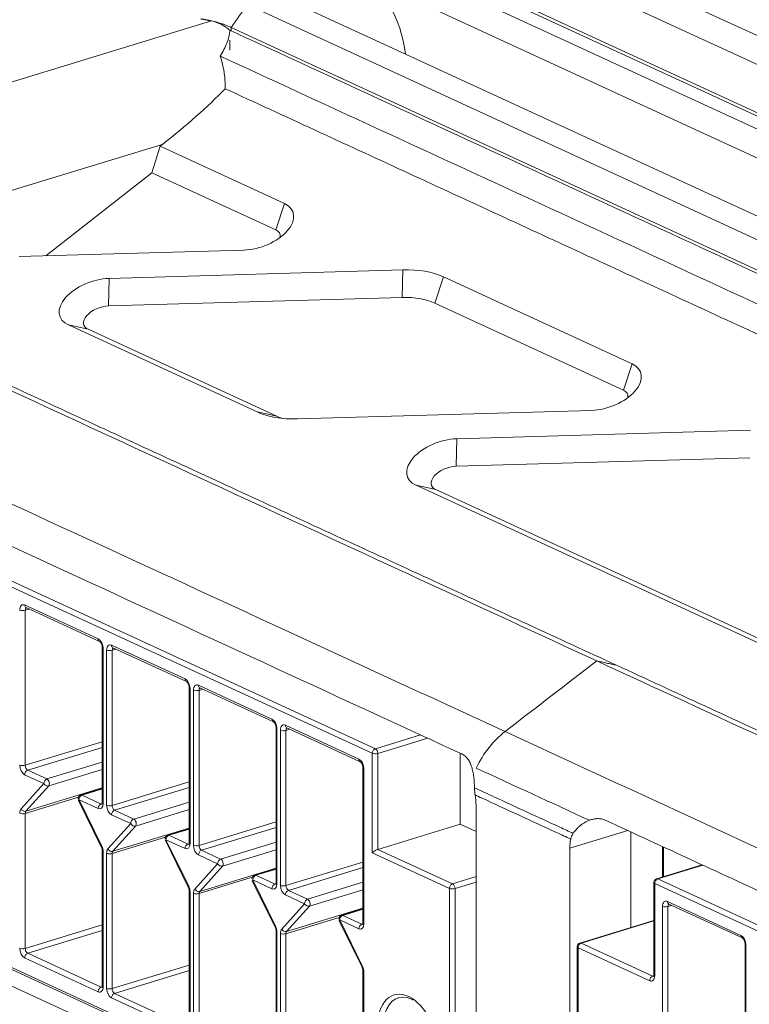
# Model space of a CAD drawing. Header units: millimetres. Extents: x 990 to 1809, y 0 to 562.
# Tile 485 of 550: x 1590 to 1609, y 169 to 195. Entities that reach past the tile are written whole.
import ezdxf

# ---------------------------------------------------------------- set-up
doc = ezdxf.new("R2010")
doc.units = ezdxf.units.MM
for name, color, linetype, true_color in [('1', 7, 'Continuous', 0xffffff), ('13', 7, 'Continuous', 0xffffff), ('14', 7, 'Continuous', 0xffffff)]:
    doc.layers.add(name, color=color, linetype=linetype, true_color=true_color)
doc.layers.add('10', color=7, linetype='Continuous')

msp = doc.modelspace()

# ---------------------------------------------------------------- linework, layer by layer
at = {"layer": '1', "color": 7, "linetype": 'Continuous', "lineweight": 18}
for p, q in [((1584.541, 202.884), (1651.923, 171.801)), ((1652.302, 171.954), (1585.016, 202.992)), ((1652.512, 171.945), (1585.226, 202.983)), ((1651.536, 171.244), (1584.153, 202.327)), ((1591.385, 202.106), (1651.284, 174.475)), ((1650.897, 173.917), (1590.997, 201.549)), ((1640.421, 174.892), (1590.266, 198.028)), ((1595.746, 194.905), (1633.389, 177.541)), ((1583.371, 190.979), (1594.843, 194.484)), ((1595.345, 194.319), (1595.343, 194.233)), ((1632.988, 176.955), (1595.345, 194.319)), ((1593.591, 191.345), (1584.622, 188.605)), ((1593.534, 191.3), (1593.327, 190.626)), ((1593.534, 191.3), (1593.591, 191.345)), ((1593.534, 191.3), (1596.695, 189.842)), ((1590.63, 188.512), (1593.327, 190.626)), ((1596.474, 189.174), (1593.327, 190.626)), ((1596.474, 189.174), (1596.695, 189.842)), ((1595.662, 188.657), (1589.952, 188.492)), ((1592.237, 187.939), (1599.705, 188.155)), ((1599.705, 188.155), (1599.69, 187.452)), ((1592.237, 187.939), (1592.222, 187.237)), ((1600.515, 187.31), (1600.736, 187.978)), ((1600.736, 187.978), (1605.532, 185.765)), ((1599.69, 187.452), (1592.222, 187.237)), ((1605.311, 185.098), (1600.515, 187.31)), ((1591.203, 186.755), (1591.705, 186.644)), ((1595.999, 184.542), (1591.203, 186.755)), ((1591.705, 186.644), (1596.501, 184.432)), ((1605.311, 185.098), (1605.532, 185.765)), ((1595.999, 184.542), (1596.501, 184.432)), ((1604.499, 184.581), (1597.03, 184.365)), ((1601.074, 183.863), (1608.542, 184.079)), ((1601.074, 183.863), (1601.059, 183.16)), ((1608.528, 183.376), (1601.059, 183.16)), ((1600.04, 182.678), (1600.542, 182.568)), ((1613.849, 176.309), (1600.04, 182.678)), ((1600.542, 182.568), (1614.265, 176.238)), ((1601.566, 165.427), (1601.566, 174.547)), ((1603.95, 173.447), (1605.426, 173.898)), ((1605.501, 173.863), (1605.501, 171.434)), ((1603.95, 173.447), (1603.95, 164.327)), ((1583.814, 172.688), (1600.935, 164.791))]:
    msp.add_line(p, q, dxfattribs=at)
for centre, major_axis, ratio, start_param, end_param in [((1598.526, 193.756), (-0.471, 1.946), 0.603375, 4.510485, 5.837686), ((1592.191, 191.82), (4.123, 2.966), 0.240447, 4.88253, 5.34069), ((1595.972, 189.285), (0.94, 0.34), 0.561941, 4.182673, 6.800667), ((1596.113, 188.896), (-0.47, -0.17), 0.561941, 2.854613, 3.659074), ((1598.929, 186.586), (2.351, 0.85), 0.561941, 0.517482, 1.04108), ((1591.926, 187.312), (0.94, 0.34), 0.561941, 1.04108, 3.659074), ((1599.07, 186.197), (-1.881, -0.68), 0.561941, 3.659074, 4.182673), ((1592.067, 186.923), (-0.47, -0.17), 0.561941, 4.182673, 6.800667), ((1604.809, 185.209), (0.94, 0.34), 0.561941, 4.182673, 6.800667), ((1604.95, 184.82), (-0.47, -0.17), 0.561941, 2.854613, 3.659074), ((1597.806, 185.934), (2.351, 0.85), 0.561941, 3.659074, 4.182673), ((1597.947, 185.546), (-1.881, -0.68), 0.561941, 0.517482, 0.61906), ((1600.763, 183.235), (0.94, 0.34), 0.561941, 1.04108, 3.659074), ((1600.904, 182.846), (-0.47, -0.17), 0.561941, 4.182673, 6.800667), ((1602.865, 174.86), (-0.838, -1.816), 0.718873, 4.082994, 4.699028), ((1600.935, 174.838), (0.292, -0.956), 0.585049, 1.089521, 1.357569), ((1604.581, 173.156), (0.292, -0.956), 0.585049, 3.963066, 4.231114)]:
    msp.add_ellipse(centre, major_axis=major_axis, ratio=ratio, start_param=start_param, end_param=end_param, dxfattribs=at)
for points, degree in [([(1595.746, 194.905), (1595.345, 194.319)], 1), ([(1594.843, 194.484), (1594.712, 194.515), (1594.571, 194.537)], 2), ([(1595.343, 194.233), (1595.33, 194.239), (1595.318, 194.245), (1595.304, 194.25)], 3), ([(1613.315, 184.401), (1595.191, 192.761)], 1), ([(1604.635, 178.212), (1598.665, 180.966), (1592.695, 183.72), (1586.725, 186.474)], 3), ([(1587.233, 186.361), (1605.137, 178.102)], 1), ([(1604.635, 178.212), (1603.858, 177.613), (1603.08, 177.014), (1602.303, 176.416)], 3), ([(1604.635, 178.212), (1605.137, 178.102)], 1), ([(1622.602, 169.924), (1616.613, 172.687), (1610.624, 175.449), (1604.635, 178.212)], 3), ([(1605.137, 178.102), (1623.104, 169.813)], 1), ([(1604.448, 174.159), (1603.489, 174.601), (1602.53, 175.044), (1601.571, 175.486)], 3)]:
    msp.add_open_spline(points, degree=degree, dxfattribs=at)
for points, knots in [([(1595.345, 194.319), (1595.309, 194.336), (1595.236, 194.368), (1595.114, 194.411), (1594.984, 194.451), (1594.89, 194.474), (1594.843, 194.485)], [0, 0, 0, 0, 0.250007, 0.500007, 0.750003, 1, 1, 1, 1]), ([(1594.843, 194.484), (1594.932, 194.464), (1595.015, 194.434), (1595.13, 194.376), (1595.167, 194.354), (1595.221, 194.318), (1595.238, 194.305), (1595.272, 194.278), (1595.289, 194.265), (1595.304, 194.25)], [0, 0, 0, 0, 0.5, 0.5, 0.75, 0.75, 0.875, 0.875, 1, 1, 1, 1]), ([(1595.304, 194.25), (1595.305, 194.224), (1595.303, 194.198), (1595.296, 194.144), (1595.291, 194.117), (1595.272, 194.035), (1595.254, 193.98), (1595.21, 193.868), (1595.184, 193.812), (1595.127, 193.701), (1595.096, 193.645), (1595.062, 193.59)], [0, 0, 0, 0, 0.125, 0.125, 0.25, 0.25, 0.5, 0.5, 0.75, 0.75, 1, 1, 1, 1]), ([(1614.164, 185.552), (1608.094, 188.351), (1601.821, 191.245), (1595.547, 194.139), (1595.343, 194.233)], [0, 0, 0, 0, 0.967462, 1, 1, 1, 1]), ([(1595.191, 192.761), (1595.191, 192.835), (1595.188, 192.908), (1595.18, 193.016), (1595.177, 193.051), (1595.169, 193.122), (1595.165, 193.158), (1595.154, 193.227), (1595.148, 193.262), (1595.134, 193.33), (1595.127, 193.364), (1595.103, 193.463), (1595.084, 193.528), (1595.062, 193.59)], [0, 0, 0, 0, 0.25, 0.25, 0.375, 0.375, 0.5, 0.5, 0.625, 0.625, 0.75, 0.75, 1, 1, 1, 1]), ([(1595.062, 193.59), (1595.076, 193.584), (1601.234, 190.743), (1607.392, 187.902), (1613.536, 185.068)], [0, 0, 0, 0, 0.002227, 1, 1, 1, 1]), ([(1584.403, 184.673), (1585.244, 184.284), (1586.086, 183.896), (1590.294, 181.955), (1593.661, 180.402), (1598.786, 178.038), (1600.544, 177.227), (1602.303, 176.416)], [0, 0, 0, 0, 0.141054, 0.141054, 0.705268, 0.705268, 1, 1, 1, 1]), ([(1601.202, 175.846), (1600.36, 176.235), (1599.519, 176.623), (1595.31, 178.564), (1591.944, 180.117), (1587.079, 182.361), (1585.58, 183.053), (1584.081, 183.744)], [0, 0, 0, 0, 0.147477, 0.147477, 0.737384, 0.737384, 1, 1, 1, 1]), ([(1602.303, 176.416), (1610.893, 172.453), (1619.483, 168.49), (1632.368, 162.546), (1638.811, 159.575), (1645.254, 156.603), (1648.475, 155.117), (1649.549, 154.621), (1651.16, 153.878), (1651.696, 153.631), (1652.368, 153.321), (1652.502, 153.259), (1652.703, 153.166), (1652.77, 153.135), (1652.871, 153.089), (1652.904, 153.073), (1652.955, 153.05), (1652.972, 153.043), (1652.993, 153.033), (1652.997, 153.031), (1653.006, 153.027), (1653.015, 153.024), (1653.024, 153.021), (1653.034, 153.018), (1653.039, 153.017), (1653.054, 153.013), (1653.064, 153.01), (1653.084, 153.004), (1653.093, 153.001), (1653.122, 152.992), (1653.141, 152.986), (1653.199, 152.967), (1653.237, 152.954), (1653.351, 152.913), (1653.427, 152.884), (1653.651, 152.794), (1653.799, 152.728), (1653.946, 152.659)], [0, 0, 0, 0, 0.5, 0.5, 0.75, 0.875, 0.875, 0.9375, 0.9375, 0.96875, 0.96875, 0.976563, 0.976563, 0.980469, 0.980469, 0.982422, 0.982422, 0.983398, 0.983398, 0.983643, 0.983643, 0.983887, 0.984131, 0.984131, 0.984375, 0.984375, 0.984863, 0.984863, 0.985352, 0.985352, 0.986328, 0.986328, 0.988281, 0.988281, 0.992188, 0.992188, 1, 1, 1, 1]), ([(1601.526, 174.985), (1601.525, 175.033), (1601.523, 175.081), (1601.517, 175.174), (1601.513, 175.219), (1601.504, 175.286), (1601.501, 175.308), (1601.494, 175.352), (1601.49, 175.373), (1601.477, 175.436), (1601.467, 175.476), (1601.443, 175.552), (1601.43, 175.588), (1601.405, 175.639), (1601.397, 175.655), (1601.378, 175.687), (1601.368, 175.702), (1601.337, 175.744), (1601.314, 175.77), (1601.275, 175.803), (1601.261, 175.813), (1601.232, 175.831), (1601.217, 175.839), (1601.202, 175.846)], [0, 0, 0, 0, 0.125, 0.125, 0.25, 0.25, 0.3125, 0.3125, 0.375, 0.375, 0.5, 0.5, 0.625, 0.625, 0.6875, 0.6875, 0.75, 0.75, 0.875, 0.875, 0.9375, 0.9375, 1, 1, 1, 1]), ([(1601.543, 174.803), (1601.538, 174.833), (1601.534, 174.863), (1601.529, 174.924), (1601.527, 174.954), (1601.526, 174.985)], [0, 0, 0, 0, 0.5, 0.5, 1, 1, 1, 1]), ([(1601.526, 174.985), (1601.696, 174.906), (1601.866, 174.828), (1602.589, 174.494), (1603.142, 174.24), (1603.808, 173.932), (1603.922, 173.88), (1604.036, 173.827)], [0, 0, 0, 0, 0.203352, 0.203352, 0.864172, 0.864172, 1, 1, 1, 1]), ([(1603.973, 173.682), (1603.852, 173.738), (1603.732, 173.793), (1602.98, 174.14), (1602.349, 174.431), (1601.66, 174.749), (1601.602, 174.776), (1601.543, 174.803)], [0, 0, 0, 0, 0.148653, 0.148653, 0.928173, 0.928173, 1, 1, 1, 1]), ([(1604.448, 174.159), (1604.408, 174.144), (1604.369, 174.126), (1604.293, 174.082), (1604.257, 174.057), (1604.204, 174.016), (1604.187, 174.001), (1604.153, 173.97), (1604.137, 173.953), (1604.091, 173.903), (1604.062, 173.866), (1604.036, 173.827)], [0, 0, 0, 0, 0.25, 0.25, 0.5, 0.5, 0.625, 0.625, 0.75, 0.75, 1, 1, 1, 1]), ([(1604.848, 174.164), (1604.819, 174.178), (1604.789, 174.187), (1604.725, 174.2), (1604.692, 174.202), (1604.64, 174.201), (1604.623, 174.2), (1604.588, 174.196), (1604.57, 174.193), (1604.518, 174.182), (1604.483, 174.172), (1604.448, 174.159)], [0, 0, 0, 0, 0.25, 0.25, 0.5, 0.5, 0.625, 0.625, 0.75, 0.75, 1, 1, 1, 1]), ([(1621.961, 166.27), (1621.119, 166.659), (1620.278, 167.047), (1616.069, 168.988), (1612.703, 170.541), (1607.84, 172.784), (1606.344, 173.474), (1604.848, 174.164)], [0, 0, 0, 0, 0.147547, 0.147547, 0.737735, 0.737735, 1, 1, 1, 1]), ([(1604.036, 173.827), (1604.02, 173.804), (1604.007, 173.781), (1603.986, 173.732), (1603.978, 173.707), (1603.973, 173.682)], [0, 0, 0, 0, 0.5, 0.5, 1, 1, 1, 1])]:
    msp.add_open_spline(points, degree=3, knots=knots, dxfattribs=at)
at = {"layer": '10', "color": 7, "linetype": 'Continuous', "lineweight": 18}
for p, q in [((1598.928, 175.863), (1585.349, 182.127)), ((1585.426, 182.244), (1599.006, 175.98)), ((1590.091, 179.634), (1591.96, 178.772)), ((1590.204, 179.531), (1590.106, 179.501)), ((1590.127, 179.566), (1590.127, 179.567)), ((1590.127, 179.567), (1591.995, 178.705)), ((1590.106, 179.501), (1590.106, 175.557)), ((1591.994, 178.705), (1591.995, 178.705)), ((1592.063, 178.552), (1592.063, 174.608)), ((1592.086, 178.528), (1592.086, 174.584)), ((1592.301, 178.615), (1594.169, 177.753)), ((1592.413, 178.512), (1592.315, 178.482)), ((1592.336, 178.547), (1592.336, 178.548)), ((1592.336, 178.548), (1594.205, 177.686)), ((1592.174, 178.487), (1592.174, 174.543)), ((1592.315, 178.482), (1592.315, 174.538)), ((1594.203, 177.686), (1594.205, 177.686)), ((1594.273, 177.533), (1594.273, 173.589)), ((1594.295, 177.509), (1594.295, 173.565)), ((1594.51, 177.596), (1596.378, 176.734)), ((1594.545, 177.528), (1594.545, 177.528)), ((1594.545, 177.528), (1596.414, 176.667)), ((1594.384, 177.468), (1594.384, 173.524)), ((1594.622, 177.493), (1594.524, 177.463)), ((1594.524, 177.463), (1594.524, 173.519)), ((1596.412, 176.667), (1596.414, 176.667)), ((1596.482, 176.514), (1596.482, 172.57)), ((1596.719, 176.576), (1598.587, 175.714)), ((1596.754, 176.509), (1596.755, 176.509)), ((1596.755, 176.509), (1598.623, 175.647)), ((1596.504, 176.49), (1596.504, 172.546)), ((1596.593, 176.449), (1596.593, 172.505)), ((1596.832, 176.474), (1596.733, 176.444)), ((1596.733, 176.444), (1596.733, 172.5)), ((1599.006, 175.98), (1600.153, 176.33)), ((1590.106, 175.557), (1592.064, 176.155)), ((1592.064, 176.014), (1590.169, 175.435)), ((1600.337, 176.245), (1599.069, 175.858)), ((1598.928, 173.333), (1598.928, 175.863)), ((1599.069, 175.858), (1599.069, 173.42)), ((1601.163, 174.06), (1601.163, 175.864)), ((1590.656, 175.211), (1592.063, 175.641)), ((1598.622, 175.648), (1598.623, 175.647)), ((1590.091, 175.319), (1590.578, 175.094)), ((1590.169, 175.435), (1590.656, 175.211)), ((1592.063, 175.45), (1590.702, 175.034)), ((1598.691, 175.495), (1598.691, 171.551)), ((1598.714, 175.471), (1598.714, 171.527)), ((1589.999, 174.45), (1590.578, 175.094)), ((1590.702, 175.034), (1590.123, 174.389)), ((1592.315, 174.538), (1594.273, 175.136)), ((1590.123, 174.389), (1592.064, 174.982)), ((1592.064, 174.967), (1591.521, 174.801)), ((1592.063, 174.955), (1591.55, 174.798)), ((1591.55, 174.798), (1592.037, 174.573)), ((1594.273, 174.995), (1592.378, 174.416)), ((1591.459, 174.747), (1590.106, 174.333)), ((1591.461, 174.661), (1592.04, 173.482)), ((1591.473, 174.682), (1591.96, 174.457)), ((1592.052, 173.502), (1591.473, 174.682)), ((1592.037, 174.573), (1592.061, 174.581)), ((1592.865, 174.192), (1594.273, 174.622)), ((1590.106, 174.333), (1590.106, 170.9)), ((1592.301, 174.3), (1592.787, 174.075)), ((1592.378, 174.416), (1592.865, 174.192)), ((1594.273, 174.43), (1592.911, 174.014)), ((1592.208, 173.43), (1592.787, 174.075)), ((1592.911, 174.014), (1592.332, 173.37)), ((1594.524, 173.519), (1596.482, 174.117)), ((1599.069, 173.42), (1601.163, 174.06)), ((1601.566, 173.874), (1601.163, 174.06)), ((1592.332, 173.37), (1594.273, 173.963)), ((1594.273, 173.948), (1593.73, 173.782)), ((1594.273, 173.936), (1593.76, 173.779)), ((1593.76, 173.779), (1594.246, 173.554)), ((1596.482, 173.976), (1594.587, 173.397)), ((1593.669, 173.728), (1592.315, 173.314)), ((1593.67, 173.642), (1594.249, 172.463)), ((1593.682, 173.663), (1594.169, 173.438)), ((1594.261, 172.483), (1593.682, 173.663)), ((1594.246, 173.554), (1594.27, 173.562)), ((1595.074, 173.173), (1596.482, 173.603)), ((1583.4, 173.35), (1600.891, 165.281)), ((1583.436, 173.283), (1600.927, 165.214)), ((1592.063, 173.384), (1592.063, 169.951)), ((1592.086, 173.36), (1592.086, 169.927)), ((1592.174, 173.32), (1592.174, 169.886)), ((1592.315, 173.314), (1592.315, 169.881)), ((1594.51, 173.281), (1594.997, 173.056)), ((1594.587, 173.397), (1595.074, 173.173)), ((1596.482, 173.411), (1595.12, 172.995)), ((1600.891, 172.427), (1598.928, 173.333)), ((1599.069, 173.42), (1600.969, 172.544)), ((1606.309, 173.491), (1606.309, 172.717)), ((1606.331, 173.48), (1606.331, 172.724)), ((1594.417, 172.411), (1594.997, 173.056)), ((1596.733, 172.5), (1598.691, 173.098)), ((1607.317, 173.025), (1606.156, 172.671)), ((1607.333, 173.018), (1606.185, 172.668)), ((1595.12, 172.995), (1594.541, 172.35)), ((1594.541, 172.35), (1596.482, 172.943)), ((1596.482, 172.929), (1595.94, 172.763)), ((1596.482, 172.917), (1595.969, 172.76)), ((1595.969, 172.76), (1596.456, 172.535)), ((1598.691, 172.957), (1596.797, 172.378)), ((1595.878, 172.709), (1594.524, 172.295)), ((1595.879, 172.623), (1596.458, 171.444)), ((1595.891, 172.643), (1596.378, 172.419)), ((1596.471, 171.464), (1595.891, 172.643)), ((1596.456, 172.535), (1596.479, 172.542)), ((1597.283, 172.153), (1598.691, 172.584)), ((1600.969, 172.544), (1601.566, 172.726)), ((1601.566, 172.585), (1601.032, 172.422)), ((1606.085, 172.575), (1606.085, 170.23)), ((1619.687, 166.287), (1606.108, 172.551)), ((1606.108, 172.551), (1606.108, 170.206)), ((1606.185, 172.668), (1619.765, 166.404)), ((1594.273, 172.365), (1594.273, 168.932)), ((1594.295, 172.341), (1594.295, 168.908)), ((1594.384, 172.301), (1594.384, 168.867)), ((1594.524, 172.295), (1594.524, 168.862)), ((1596.719, 172.262), (1597.206, 172.037)), ((1596.797, 172.378), (1597.283, 172.153)), ((1598.691, 172.392), (1597.33, 171.976)), ((1600.891, 165.281), (1600.891, 172.427)), ((1601.032, 172.422), (1601.032, 165.276)), ((1596.627, 171.392), (1597.206, 172.037)), ((1606.432, 172.096), (1608.3, 171.234)), ((1606.467, 172.029), (1606.467, 172.029)), ((1606.467, 172.029), (1608.336, 171.167)), ((1597.33, 171.976), (1596.75, 171.331)), ((1596.75, 171.331), (1598.691, 171.924)), ((1598.691, 171.909), (1598.149, 171.744)), ((1598.691, 171.897), (1598.178, 171.741)), ((1606.305, 171.969), (1606.305, 168.025)), ((1606.544, 171.993), (1606.446, 171.963)), ((1606.446, 171.963), (1606.446, 168.019)), ((1598.087, 171.69), (1596.733, 171.276)), ((1598.088, 171.604), (1598.668, 170.425)), ((1598.101, 171.624), (1598.587, 171.4)), ((1598.68, 170.445), (1598.101, 171.624)), ((1598.178, 171.741), (1598.665, 171.516)), ((1598.665, 171.516), (1598.689, 171.523)), ((1606.085, 171.613), (1604.208, 171.039)), ((1606.085, 171.601), (1604.237, 171.036)), ((1590.106, 170.9), (1592.064, 171.498)), ((1592.064, 171.357), (1590.169, 170.778)), ((1596.482, 171.346), (1596.482, 167.912)), ((1596.504, 171.322), (1596.504, 167.889)), ((1596.593, 171.281), (1596.593, 167.848)), ((1596.733, 171.276), (1596.733, 167.843)), ((1604.237, 171.036), (1606.059, 170.196)), ((1608.334, 171.168), (1608.336, 171.167)), ((1608.404, 171.014), (1608.404, 167.07)), ((1590.169, 170.778), (1592.037, 169.916)), ((1604.137, 170.943), (1604.137, 163.797)), ((1605.982, 170.079), (1604.159, 170.92)), ((1604.159, 170.92), (1604.159, 163.774)), ((1608.426, 170.991), (1608.426, 167.047)), ((1591.96, 169.8), (1590.091, 170.662)), ((1592.315, 169.881), (1594.273, 170.479)), ((1594.273, 170.338), (1592.378, 169.759)), ((1598.691, 170.327), (1598.691, 166.893)), ((1598.714, 170.303), (1598.714, 166.87)), ((1606.059, 170.196), (1606.083, 170.203)), ((1592.037, 169.916), (1592.061, 169.923)), ((1592.378, 169.759), (1594.246, 168.897)), ((1594.169, 168.781), (1592.301, 169.643))]:
    msp.add_line(p, q, dxfattribs=at)
for centre in [(1591.55, 174.705), (1593.76, 173.686), (1595.969, 172.667), (1606.185, 172.575), (1598.178, 171.648), (1604.237, 170.943)]:
    msp.add_arc(centre, 0.1, 106.9896, 180, dxfattribs=at)
for centre, major_axis, ratio, start_param, end_param in [((1590.091, 179.448), (0.058, -0.191), 0.585049, 2.660317, 4.231114), ((1590.169, 179.657), (0.0419, 0.0908), 0.718873, 2.141307, 3.14159), ((1590.169, 179.472), (0.0292, -0.0956), 0.585049, 3.283849, 4.231114), ((1590.043, 179.53), (-0.1, 0), 0.375419, 0.683124, 2.25392), ((1592.037, 178.796), (0.0419, 0.0908), 0.718873, 2.141307, 3.118361), ((1591.96, 178.586), (-0.058, 0.191), 0.585049, 4.231114, 5.80191), ((1592.163, 178.552), (0.1, 0), 0.375419, 3.141586, 3.824717), ((1592.301, 178.429), (0.058, -0.191), 0.585049, 2.660317, 4.231114), ((1592.378, 178.638), (0.0419, 0.0908), 0.718873, 2.141307, 3.14159), ((1592.378, 178.453), (0.0292, -0.0956), 0.585049, 3.283849, 4.231114), ((1592.252, 178.511), (-0.1, 0), 0.375419, 0.683124, 2.25392), ((1594.246, 177.776), (0.0419, 0.0908), 0.718873, 2.141307, 3.118361), ((1594.169, 177.567), (-0.058, 0.191), 0.585049, 4.231114, 5.80191), ((1594.373, 177.533), (0.1, 0), 0.375419, 3.141586, 3.824717), ((1594.51, 177.41), (0.058, -0.191), 0.585049, 2.660317, 4.231114), ((1594.587, 177.619), (0.0419, 0.0908), 0.718873, 2.141307, 3.14159), ((1594.587, 177.434), (0.0292, -0.0956), 0.585049, 3.283849, 4.231114), ((1594.461, 177.492), (-0.1, 0), 0.375419, 0.683124, 2.25392), ((1596.456, 176.757), (0.0419, 0.0908), 0.718873, 2.141307, 3.118361), ((1596.378, 176.548), (-0.058, 0.191), 0.585049, 4.231114, 5.80191), ((1596.582, 176.514), (0.1, 0), 0.375419, 3.141586, 3.824717), ((1596.719, 176.391), (0.058, -0.191), 0.585049, 2.660317, 4.231114), ((1596.797, 176.6), (0.0419, 0.0908), 0.718873, 2.141307, 3.14159), ((1596.67, 176.473), (-0.1, 0), 0.375419, 0.683124, 2.25392), ((1596.797, 176.415), (0.0292, -0.0956), 0.585049, 3.283849, 4.231114), ((1599.006, 175.887), (0.0419, 0.0908), 0.718873, 0.57051, 2.141307), ((1599.006, 175.887), (0.1, 0), 0.375419, 3.824717, 5.395513), ((1599.006, 175.887), (-0.0292, 0.0956), 0.585049, 4.231114, 5.80191), ((1590.043, 175.586), (-0.1, 0), 0.375419, 0.683124, 2.25392), ((1590.091, 175.504), (0.058, -0.191), 0.585049, 4.231114, 5.80191), ((1590.169, 175.528), (0.0292, -0.0956), 0.585049, 4.231114, 5.80191), ((1598.665, 175.738), (0.0419, 0.0908), 0.718873, 2.141307, 3.118361), ((1598.587, 175.529), (-0.058, 0.191), 0.585049, 4.231114, 5.80191), ((1590.169, 175.343), (-0.0419, -0.0908), 0.718873, 3.712103, 5.282899), ((1598.791, 175.495), (0.1, 0), 0.375419, 3.141586, 3.824717), ((1590.656, 175.118), (-0.0419, -0.0908), 0.718873, 3.712103, 5.282899), ((1590.656, 175.118), (-0.0744, 0.0668), 0.764835, 1.138822, 2.709618), ((1590.656, 175.118), (-0.0292, 0.0956), 0.585049, 3.480622, 5.80191), ((1591.55, 174.705), (-0.0419, -0.0908), 0.718873, 3.712103, 5.282899), ((1591.55, 174.705), (-0.0292, 0.0956), 0.585049, 5.80191, 6.283209), ((1591.55, 174.705), (-0.0898, -0.0441), 0.215706, 5.640742, 6.28322), ((1591.96, 174.642), (0.058, -0.191), 0.585049, 5.80191, 7.372706), ((1592.037, 174.481), (0.0419, 0.0908), 0.718873, 0.57051, 2.141307), ((1592.037, 174.666), (0.0292, -0.0956), 0.585049, 5.80191, 6.272954), ((1592.163, 174.608), (0.1, 0), 0.375419, 3.141586, 3.824717), ((1592.252, 174.567), (-0.1, 0), 0.375419, 0.683124, 2.25392), ((1592.301, 174.485), (0.058, -0.191), 0.585049, 4.231114, 5.80191), ((1592.378, 174.509), (0.0292, -0.0956), 0.585049, 4.231114, 5.80191), ((1590.091, 174.281), (0.058, -0.191), 0.585049, 3.480622, 4.231114), ((1590.043, 174.362), (0.1, 0), 0.375419, 3.824717, 5.395513), ((1590.076, 174.473), (0.0744, -0.0668), 0.764835, 4.280414, 5.851211), ((1590.169, 174.304), (0.0292, -0.0956), 0.585049, 3.480622, 4.231114), ((1592.378, 174.324), (-0.0419, -0.0908), 0.718873, 3.712103, 5.282899), ((1592.865, 174.099), (-0.0419, -0.0908), 0.718873, 3.712103, 5.282899), ((1592.865, 174.099), (-0.0744, 0.0668), 0.764835, 1.138822, 2.709618), ((1592.865, 174.099), (-0.0292, 0.0956), 0.585049, 3.480622, 5.80191), ((1593.76, 173.686), (-0.0419, -0.0908), 0.718873, 3.712103, 5.282899), ((1593.76, 173.686), (-0.0292, 0.0956), 0.585049, 5.80191, 6.283209), ((1593.76, 173.686), (-0.0898, -0.0441), 0.215706, 5.640742, 6.28322), ((1594.169, 173.623), (0.058, -0.191), 0.585049, 5.80191, 7.372706), ((1594.246, 173.462), (0.0419, 0.0908), 0.718873, 0.57051, 2.141307), ((1594.246, 173.647), (0.0292, -0.0956), 0.585049, 5.80191, 6.272954), ((1594.373, 173.589), (0.1, 0), 0.375419, 3.141586, 3.824717), ((1594.461, 173.548), (-0.1, 0), 0.375419, 0.683124, 2.25392), ((1594.51, 173.466), (0.058, -0.191), 0.585049, 4.231114, 5.80191), ((1594.587, 173.49), (0.0292, -0.0956), 0.585049, 4.231114, 5.80191), ((1592.13, 173.526), (-0.0898, -0.0441), 0.215706, 5.640742, 6.28322), ((1591.96, 173.419), (0.058, -0.191), 0.585049, 1.089521, 1.840013), ((1592.163, 173.384), (-0.1, 0), 0.375419, 0.002817, 0.683124), ((1592.301, 173.261), (0.058, -0.191), 0.585049, 3.480622, 4.231114), ((1592.252, 173.343), (0.1, 0), 0.375419, 3.824717, 5.395513), ((1592.286, 173.454), (0.0744, -0.0668), 0.764835, 4.280414, 5.851211), ((1592.378, 173.285), (0.0292, -0.0956), 0.585049, 3.480622, 4.231114), ((1594.587, 173.304), (-0.0419, -0.0908), 0.718873, 3.712103, 5.282899), ((1599.006, 173.357), (0.0987, 0.0632), 0.249891, 0.729091, 2.299888), ((1595.074, 173.08), (-0.0419, -0.0908), 0.718873, 3.712103, 5.282899), ((1595.074, 173.08), (-0.0744, 0.0668), 0.764835, 1.138822, 2.709618), ((1595.074, 173.08), (-0.0292, 0.0956), 0.585049, 3.480622, 5.80191), ((1595.969, 172.667), (-0.0419, -0.0908), 0.718873, 3.712103, 5.282899), ((1595.969, 172.667), (-0.0292, 0.0956), 0.585049, 5.80191, 6.283209), ((1595.969, 172.667), (-0.0898, -0.0441), 0.215706, 5.640742, 6.28322), ((1596.378, 172.604), (0.058, -0.191), 0.585049, 5.80191, 7.372706), ((1596.456, 172.443), (0.0419, 0.0908), 0.718873, 0.57051, 2.141307), ((1596.456, 172.628), (0.0292, -0.0956), 0.585049, 5.80191, 6.272954), ((1596.582, 172.57), (0.1, 0), 0.375419, 3.141586, 3.824717), ((1596.67, 172.529), (-0.1, 0), 0.375419, 0.683124, 2.25392), ((1596.719, 172.447), (0.058, -0.191), 0.585049, 4.231114, 5.80191), ((1600.969, 172.451), (0.0419, 0.0908), 0.718873, 0.57051, 2.141307), ((1600.969, 172.451), (0.0292, -0.0956), 0.585049, 1.089521, 2.660317), ((1606.185, 172.575), (-0.1, 0), 0.375419, 6.283179, 6.966309), ((1606.185, 172.575), (0.0419, 0.0908), 0.718873, 0.57051, 2.141307), ((1606.185, 172.575), (0.0292, -0.0956), 0.585049, 2.660317, 3.141599), ((1594.339, 172.507), (-0.0898, -0.0441), 0.215706, 5.640742, 6.28322), ((1594.169, 172.4), (0.058, -0.191), 0.585049, 1.089521, 1.840013), ((1594.373, 172.365), (-0.1, 0), 0.375419, 0.002817, 0.683124), ((1594.51, 172.242), (0.058, -0.191), 0.585049, 3.480622, 4.231114), ((1594.461, 172.324), (0.1, 0), 0.375419, 3.824717, 5.395513), ((1594.495, 172.435), (0.0744, -0.0668), 0.764835, 4.280414, 5.851211), ((1594.587, 172.266), (0.0292, -0.0956), 0.585049, 3.480622, 4.231114), ((1596.797, 172.285), (-0.0419, -0.0908), 0.718873, 3.712103, 5.282899), ((1596.797, 172.471), (0.0292, -0.0956), 0.585049, 4.231114, 5.80191), ((1600.969, 172.451), (0.1, 0), 0.375419, 3.824717, 5.395513), ((1597.283, 172.061), (-0.0419, -0.0908), 0.718873, 3.712103, 5.282899), ((1597.283, 172.061), (-0.0744, 0.0668), 0.764835, 1.138822, 2.709618), ((1597.283, 172.061), (-0.0292, 0.0956), 0.585049, 3.480622, 5.80191), ((1606.432, 171.911), (0.058, -0.191), 0.585049, 2.660317, 4.231114), ((1606.509, 172.12), (0.0419, 0.0908), 0.718873, 2.141307, 3.14159), ((1606.509, 171.934), (0.0292, -0.0956), 0.585049, 3.283849, 4.231114), ((1606.383, 171.993), (-0.1, 0), 0.375419, 0.683124, 2.25392), ((1598.178, 171.648), (-0.0898, -0.0441), 0.215706, 5.640742, 6.28322), ((1598.178, 171.648), (-0.0419, -0.0908), 0.718873, 3.712103, 5.282899), ((1598.178, 171.648), (-0.0292, 0.0956), 0.585049, 5.80191, 6.283209), ((1598.587, 171.585), (0.058, -0.191), 0.585049, 5.80191, 7.372706), ((1598.665, 171.423), (0.0419, 0.0908), 0.718873, 0.57051, 2.141307), ((1598.665, 171.609), (0.0292, -0.0956), 0.585049, 5.80191, 6.272954), ((1598.791, 171.551), (0.1, 0), 0.375419, 3.141586, 3.824717), ((1596.548, 171.488), (-0.0898, -0.0441), 0.215706, 5.640742, 6.28322), ((1596.378, 171.38), (0.058, -0.191), 0.585049, 1.089521, 1.840013), ((1596.582, 171.346), (-0.1, 0), 0.375419, 0.002817, 0.683124), ((1596.719, 171.223), (0.058, -0.191), 0.585049, 3.480622, 4.231114), ((1596.67, 171.305), (0.1, 0), 0.375419, 3.824717, 5.395513), ((1596.704, 171.416), (0.0744, -0.0668), 0.764835, 4.280414, 5.851211), ((1596.797, 171.247), (0.0292, -0.0956), 0.585049, 3.480622, 4.231114), ((1604.237, 170.943), (0.0419, 0.0908), 0.718873, 0.57051, 2.141307), ((1604.237, 170.943), (0.0292, -0.0956), 0.585049, 2.660317, 3.141599), ((1608.378, 171.258), (0.0419, 0.0908), 0.718873, 2.141307, 3.118361), ((1608.3, 171.049), (-0.058, 0.191), 0.585049, 4.231114, 5.80191), ((1608.504, 171.014), (0.1, 0), 0.375419, 3.141586, 3.824717), ((1590.043, 170.929), (0.1, 0), 0.375419, 3.824717, 5.395513), ((1590.091, 170.847), (-0.058, 0.191), 0.585049, 1.089521, 2.660317), ((1590.169, 170.685), (0.0419, 0.0908), 0.718873, 0.57051, 2.141307), ((1590.169, 170.871), (0.0292, -0.0956), 0.585049, 4.231114, 5.80191), ((1604.237, 170.943), (0.1, 0), 0.375419, 3.141586, 3.824717), ((1598.757, 170.469), (-0.0898, -0.0441), 0.215706, 5.640742, 6.28322), ((1598.587, 170.361), (0.058, -0.191), 0.585049, 1.089521, 1.840013), ((1598.791, 170.327), (-0.1, 0), 0.375419, 0.002817, 0.683124), ((1605.982, 170.265), (-0.058, 0.191), 0.585049, 2.660317, 4.231114), ((1606.059, 170.103), (-0.0419, -0.0908), 0.718873, 3.712103, 5.282899), ((1606.059, 170.288), (-0.0292, 0.0956), 0.585049, 2.660317, 3.132079), ((1606.185, 170.23), (-0.1, 0), 0.375419, 6.283179, 6.966309), ((1591.96, 169.985), (-0.058, 0.191), 0.585049, 2.660317, 4.231114), ((1592.037, 169.824), (0.0419, 0.0908), 0.718873, 0.57051, 2.141307), ((1592.037, 170.009), (0.0292, -0.0956), 0.585049, 5.80191, 6.272954), ((1592.163, 169.951), (-0.1, 0), 0.375419, 6.283179, 6.966309), ((1592.252, 169.91), (0.1, 0), 0.375419, 3.824717, 5.395513), ((1592.301, 169.828), (-0.058, 0.191), 0.585049, 1.089521, 2.660317), ((1592.378, 169.666), (0.0419, 0.0908), 0.718873, 0.57051, 2.141307), ((1592.378, 169.852), (0.0292, -0.0956), 0.585049, 4.231114, 5.80191), ((1599.924, 168.549), (0.335, -1.096), 0.585049, 2.660317, 6.283163), ((1599.924, 168.549), (0.335, -1.096), 0.585049, 2.595914, 2.660317)]:
    msp.add_ellipse(centre, major_axis=major_axis, ratio=ratio, start_param=start_param, end_param=end_param, dxfattribs=at)
msp.add_ellipse((1599.846, 168.526), major_axis=(-0.364, 1.192), ratio=0.585049, dxfattribs=at)
for points, knots in [([(1591.995, 178.705), (1591.997, 178.704), (1592.002, 178.701), (1592.018, 178.686), (1592.035, 178.66), (1592.051, 178.626), (1592.061, 178.587), (1592.063, 178.563), (1592.063, 178.552)], [0, 0, 0, 0, 0.153495, 0.305062, 0.464061, 0.638334, 0.823624, 1, 1, 1, 1]), ([(1594.205, 177.686), (1594.206, 177.685), (1594.212, 177.682), (1594.228, 177.666), (1594.245, 177.641), (1594.26, 177.607), (1594.271, 177.568), (1594.273, 177.544), (1594.273, 177.533)], [0, 0, 0, 0, 0.153495, 0.305062, 0.464061, 0.638334, 0.823624, 1, 1, 1, 1]), ([(1596.414, 176.667), (1596.416, 176.666), (1596.421, 176.662), (1596.437, 176.647), (1596.454, 176.622), (1596.47, 176.588), (1596.48, 176.549), (1596.482, 176.525), (1596.482, 176.514)], [0, 0, 0, 0, 0.153495, 0.305062, 0.464061, 0.638334, 0.823624, 1, 1, 1, 1]), ([(1598.623, 175.647), (1598.625, 175.647), (1598.63, 175.643), (1598.646, 175.628), (1598.663, 175.603), (1598.679, 175.569), (1598.689, 175.53), (1598.691, 175.506), (1598.691, 175.495)], [0, 0, 0, 0, 0.153495, 0.305062, 0.464061, 0.638334, 0.823624, 1, 1, 1, 1]), ([(1592.063, 174.608), (1592.063, 174.598), (1592.062, 174.581), (1592.057, 174.566), (1592.055, 174.564), (1592.055, 174.564)], [0, 0, 0, 0, 0.357476, 0.687752, 1, 1, 1, 1]), ([(1594.273, 173.589), (1594.272, 173.579), (1594.271, 173.562), (1594.266, 173.547), (1594.264, 173.545), (1594.264, 173.545)], [0, 0, 0, 0, 0.357476, 0.687752, 1, 1, 1, 1]), ([(1592.04, 173.482), (1592.046, 173.47), (1592.055, 173.446), (1592.062, 173.411), (1592.063, 173.391), (1592.063, 173.384)], [0, 0, 0, 0, 0.376138, 0.765285, 1, 1, 1, 1]), ([(1596.482, 172.57), (1596.482, 172.559), (1596.48, 172.543), (1596.475, 172.528), (1596.473, 172.525), (1596.473, 172.525)], [0, 0, 0, 0, 0.357476, 0.687752, 1, 1, 1, 1]), ([(1594.249, 172.463), (1594.255, 172.451), (1594.264, 172.427), (1594.272, 172.391), (1594.273, 172.372), (1594.273, 172.365)], [0, 0, 0, 0, 0.376138, 0.765285, 1, 1, 1, 1]), ([(1598.691, 171.551), (1598.691, 171.54), (1598.69, 171.524), (1598.685, 171.509), (1598.683, 171.506), (1598.683, 171.506)], [0, 0, 0, 0, 0.357476, 0.687752, 1, 1, 1, 1]), ([(1596.458, 171.444), (1596.464, 171.432), (1596.474, 171.408), (1596.481, 171.372), (1596.482, 171.353), (1596.482, 171.346)], [0, 0, 0, 0, 0.376138, 0.765285, 1, 1, 1, 1]), ([(1608.336, 171.167), (1608.338, 171.167), (1608.343, 171.163), (1608.359, 171.148), (1608.376, 171.123), (1608.391, 171.089), (1608.402, 171.05), (1608.404, 171.026), (1608.404, 171.014)], [0, 0, 0, 0, 0.153495, 0.305062, 0.464061, 0.638334, 0.823624, 1, 1, 1, 1]), ([(1598.668, 170.425), (1598.673, 170.413), (1598.683, 170.388), (1598.69, 170.353), (1598.691, 170.334), (1598.691, 170.327)], [0, 0, 0, 0, 0.376138, 0.765285, 1, 1, 1, 1]), ([(1606.085, 170.23), (1606.085, 170.22), (1606.084, 170.204), (1606.079, 170.188), (1606.077, 170.186), (1606.077, 170.186)], [0, 0, 0, 0, 0.357519, 0.687836, 1, 1, 1, 1]), ([(1592.063, 169.951), (1592.063, 169.941), (1592.062, 169.924), (1592.057, 169.909), (1592.055, 169.906), (1592.055, 169.906)], [0, 0, 0, 0, 0.357476, 0.687752, 1, 1, 1, 1])]:
    msp.add_open_spline(points, degree=3, knots=knots, dxfattribs=at)
at = {"layer": '13', "color": 7, "linetype": 'Continuous', "lineweight": 18}
msp.add_line((1595.311, 193.741), (1595.311, 193.999), dxfattribs=at)
at = {"layer": '14', "color": 7, "linetype": 'Continuous', "lineweight": 18}
msp.add_line((1595.311, 193.741), (1595.311, 193.999), dxfattribs=at)

doc.saveas('drawing.dxf')
